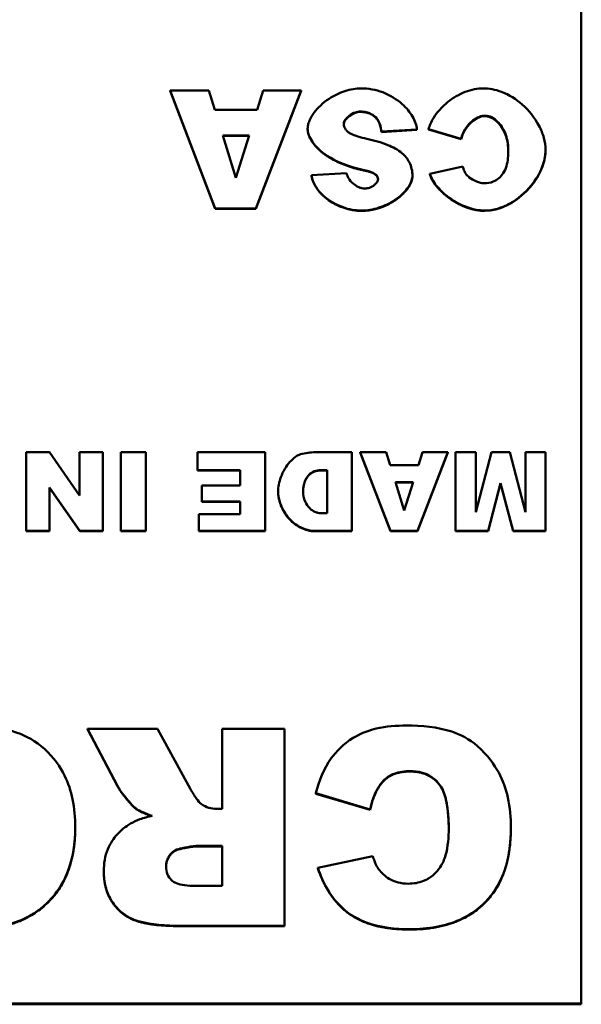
# Model space of a CAD drawing. Header units: inches. Extents: x -32 to 29.2, y -14.4 to 22.6.
# Tile 263 of 285: x 0.165 to 0.725, y 15.247 to 16.229. Entities that reach past the tile are written whole.
import ezdxf

# ---------------------------------------------------------------- set-up
doc = ezdxf.new("R2010")
doc.units = ezdxf.units.IN
doc.header["$MEASUREMENT"] = 0
doc.layers.add('Visible (ANSI)', color=7, linetype='Continuous', lineweight=50)
doc.layers.add('Visible Narrow (ANSI)', color=7, linetype='Continuous', lineweight=35)

msp = doc.modelspace()

# ---------------------------------------------------------------- linework, layer by layer
at = {"layer": 'Visible (ANSI)'}
for p, q in [((0.7246, 17.21122), (0.7246, 15.24763)), ((0.35327, 16.15843), (0.31446, 16.15843)), ((0.31446, 16.15843), (0.35951, 16.04061)), ((0.31446, 16.15805), (0.31446, 16.15843)), ((0.35928, 16.13893), (0.35327, 16.15843)), ((0.40005, 16.04061), (0.44521, 16.15843)), ((0.40732, 16.15843), (0.40143, 16.13893)), ((0.44521, 16.15843), (0.40732, 16.15843)), ((0.44521, 16.15805), (0.44521, 16.15843)), ((0.35951, 16.04023), (0.31446, 16.15805)), ((0.44521, 16.15805), (0.40005, 16.04023)), ((0.40143, 16.13893), (0.35928, 16.13893)), ((0.52074, 16.12981), (0.52074, 16.13019)), ((0.45167, 16.11972), (0.45167, 16.1201)), ((0.52536, 16.11727), (0.5607, 16.11942)), ((0.5607, 16.11904), (0.52536, 16.11689)), ((0.5607, 16.11904), (0.5607, 16.11942)), ((0.57237, 16.11988), (0.60482, 16.11024)), ((0.57237, 16.1195), (0.57237, 16.11988)), ((0.60482, 16.10986), (0.57237, 16.1195)), ((0.36701, 16.11341), (0.39335, 16.11341)), ((0.38018, 16.07112), (0.36701, 16.11341)), ((0.39323, 16.11303), (0.36713, 16.11303)), ((0.39335, 16.11341), (0.38018, 16.07112)), ((0.52536, 16.11689), (0.52536, 16.11727)), ((0.60482, 16.10986), (0.60482, 16.11024)), ((0.68902, 16.09886), (0.68902, 16.09924)), ((0.60632, 16.08234), (0.57352, 16.0752)), ((0.49059, 16.07577), (0.4556, 16.07372)), ((0.4556, 16.07334), (0.4556, 16.07372)), ((0.50665, 16.07879), (0.50665, 16.07917)), ((0.51912, 16.07448), (0.51912, 16.07486)), ((0.5562, 16.07266), (0.5562, 16.07304)), ((0.57352, 16.07482), (0.57352, 16.0752)), ((0.35951, 16.04061), (0.40005, 16.04061)), ((0.35951, 16.04023), (0.35951, 16.04061)), ((0.40005, 16.04023), (0.40005, 16.04061)), ((0.40005, 16.04023), (0.35951, 16.04023)), ((0.19427, 15.79747), (0.17094, 15.79747)), ((0.17094, 15.79747), (0.17094, 15.71893)), ((0.2243, 15.75423), (0.19427, 15.79747)), ((0.24755, 15.79747), (0.2243, 15.79747)), ((0.2243, 15.79747), (0.2243, 15.75423)), ((0.24755, 15.71893), (0.24755, 15.79747)), ((0.26542, 15.79747), (0.26542, 15.71893)), ((0.29021, 15.79747), (0.26542, 15.79747)), ((0.29021, 15.71893), (0.29021, 15.79747)), ((0.40925, 15.79747), (0.3418, 15.79747)), ((0.3418, 15.79747), (0.3418, 15.77971)), ((0.40925, 15.71893), (0.40925, 15.79747)), ((0.49587, 15.79747), (0.45914, 15.79747)), ((0.49587, 15.71893), (0.49587, 15.79747)), ((0.53006, 15.79747), (0.50418, 15.79747)), ((0.50418, 15.79747), (0.53421, 15.71893)), ((0.50418, 15.79709), (0.50418, 15.79747)), ((0.53421, 15.71855), (0.50418, 15.79709)), ((0.53406, 15.78447), (0.53006, 15.79747)), ((0.56124, 15.71893), (0.59135, 15.79747)), ((0.59135, 15.79709), (0.56124, 15.71855)), ((0.56609, 15.79747), (0.56216, 15.78447)), ((0.59135, 15.79747), (0.56609, 15.79747)), ((0.59135, 15.79709), (0.59135, 15.79747)), ((0.61937, 15.79747), (0.59912, 15.79747)), ((0.59912, 15.79747), (0.59912, 15.71893)), ((0.63493, 15.79747), (0.61937, 15.73753)), ((0.61937, 15.73753), (0.61937, 15.79747)), ((0.65325, 15.79747), (0.63493, 15.79747)), ((0.6688, 15.73753), (0.65325, 15.79747)), ((0.68905, 15.79747), (0.6688, 15.79747)), ((0.6688, 15.79747), (0.6688, 15.73753)), ((0.68905, 15.71893), (0.68905, 15.79747)), ((0.3418, 15.77971), (0.38445, 15.77971)), ((0.3418, 15.77933), (0.3418, 15.77971)), ((0.38445, 15.77933), (0.3418, 15.77933)), ((0.38445, 15.77971), (0.38445, 15.76421)), ((0.46507, 15.77963), (0.47115, 15.77963)), ((0.47115, 15.77925), (0.46507, 15.77925)), ((0.47115, 15.77963), (0.47115, 15.7367)), ((0.56216, 15.78447), (0.53406, 15.78447)), ((0.53922, 15.76746), (0.55677, 15.76746)), ((0.548, 15.73927), (0.53922, 15.76746)), ((0.55666, 15.76708), (0.53934, 15.76708)), ((0.55677, 15.76746), (0.548, 15.73927)), ((0.63162, 15.71893), (0.64401, 15.76671)), ((0.64401, 15.76633), (0.63162, 15.71855)), ((0.64401, 15.76671), (0.65649, 15.71893)), ((0.64401, 15.76633), (0.64401, 15.76671)), ((0.65649, 15.71855), (0.64401, 15.76633)), ((0.19427, 15.7624), (0.22445, 15.71893)), ((0.19427, 15.71893), (0.19427, 15.7624)), ((0.22445, 15.71855), (0.19427, 15.76202)), ((0.38445, 15.76421), (0.34603, 15.76421)), ((0.34603, 15.76421), (0.34603, 15.74819)), ((0.42226, 15.75756), (0.42226, 15.75794)), ((0.34603, 15.74819), (0.38445, 15.74819)), ((0.34603, 15.74781), (0.34603, 15.74819)), ((0.38445, 15.74781), (0.34603, 15.74781)), ((0.38445, 15.74819), (0.38445, 15.73571)), ((0.47115, 15.7367), (0.46499, 15.7367)), ((0.34303, 15.73571), (0.34303, 15.71893)), ((0.38445, 15.73571), (0.34303, 15.73571)), ((0.17094, 15.71893), (0.19427, 15.71893)), ((0.17094, 15.71855), (0.17094, 15.71893)), ((0.19427, 15.71855), (0.17094, 15.71855)), ((0.19427, 15.71855), (0.19427, 15.71893)), ((0.22445, 15.71893), (0.24755, 15.71893)), ((0.22445, 15.71855), (0.22445, 15.71893)), ((0.24755, 15.71855), (0.22445, 15.71855)), ((0.24755, 15.71855), (0.24755, 15.71893)), ((0.26542, 15.71893), (0.29021, 15.71893)), ((0.26542, 15.71855), (0.26542, 15.71893)), ((0.29021, 15.71855), (0.26542, 15.71855)), ((0.29021, 15.71855), (0.29021, 15.71893)), ((0.34303, 15.71893), (0.40925, 15.71893)), ((0.34303, 15.71855), (0.34303, 15.71893)), ((0.40925, 15.71855), (0.34303, 15.71855)), ((0.40925, 15.71855), (0.40925, 15.71893)), ((0.45914, 15.71893), (0.49587, 15.71893)), ((0.49587, 15.71855), (0.45914, 15.71855)), ((0.49587, 15.71855), (0.49587, 15.71893)), ((0.53421, 15.71893), (0.56124, 15.71893)), ((0.53421, 15.71855), (0.53421, 15.71893)), ((0.56124, 15.71855), (0.53421, 15.71855)), ((0.56124, 15.71855), (0.56124, 15.71893)), ((0.59912, 15.71893), (0.63162, 15.71893)), ((0.59912, 15.71855), (0.59912, 15.71893)), ((0.63162, 15.71855), (0.59912, 15.71855)), ((0.63162, 15.71855), (0.63162, 15.71893)), ((0.65649, 15.71893), (0.68905, 15.71893)), ((0.65649, 15.71855), (0.65649, 15.71893)), ((0.68905, 15.71855), (0.65649, 15.71855)), ((0.68905, 15.71855), (0.68905, 15.71893)), ((0.3021, 15.52142), (0.23223, 15.52142)), ((0.23223, 15.52142), (0.26206, 15.46454)), ((0.23223, 15.52104), (0.23223, 15.52142)), ((0.26206, 15.46416), (0.23223, 15.52104)), ((0.33502, 15.46132), (0.3021, 15.52142)), ((0.42876, 15.52142), (0.36659, 15.52142)), ((0.36659, 15.52142), (0.36659, 15.44167)), ((0.42876, 15.32506), (0.42876, 15.52142)), ((0.45995, 15.45717), (0.51404, 15.4411)), ((0.45995, 15.45679), (0.45995, 15.45717)), ((0.51404, 15.44072), (0.45995, 15.45679)), ((0.28054, 15.44148), (0.28054, 15.44186)), ((0.36659, 15.44167), (0.3612, 15.44167)), ((0.51404, 15.44072), (0.51404, 15.4411)), ((0.21991, 15.42296), (0.21991, 15.42334)), ((0.65436, 15.42239), (0.65436, 15.42277)), ((0.3406, 15.40463), (0.36659, 15.40463)), ((0.36659, 15.40425), (0.3406, 15.40425)), ((0.36659, 15.40463), (0.36659, 15.36475)), ((0.51654, 15.39461), (0.46187, 15.38271)), ((0.46187, 15.38233), (0.46187, 15.38271)), ((0.2484, 15.37911), (0.2484, 15.37949)), ((0.36659, 15.36475), (0.33964, 15.36475)), ((0.32578, 15.32506), (0.42876, 15.32506)), ((0.42876, 15.32468), (0.32578, 15.32468)), ((0.42876, 15.32468), (0.42876, 15.32506)), ((0.7246, 15.24763), (-3.2754, 15.24763)), ((-3.2754, 15.24668), (0.7246, 15.24668)), ((0.7246, 15.24668), (0.7246, 15.24763))]:
    msp.add_line(p, q, dxfattribs=at)
for points, degree, knots in [([(0.50492, 16.16047), (0.49996, 16.16047), (0.49445, 16.15959), (0.48323, 16.15594), (0.47788, 16.15332), (0.4669, 16.14604), (0.46186, 16.1412), (0.45557, 16.13265), (0.45374, 16.12914), (0.45201, 16.12381), (0.45167, 16.12184), (0.45167, 16.1201)], 3, [-0.1079693, -0.1079693, -0.1079693, -0.1079693, -0.0849084, -0.0849084, -0.0623021, -0.0623021, -0.0338251, -0.0338251, -0.0135201, -0.0135201, 0, 0, 0, 0]), ([(0.5607, 16.11942), (0.56052, 16.12158), (0.56003, 16.12372), (0.55855, 16.12803), (0.55752, 16.13022), (0.5538, 16.13663), (0.5503, 16.14089), (0.54062, 16.14953), (0.53403, 16.15366), (0.51965, 16.1591), (0.51234, 16.16047), (0.50492, 16.16047)], 3, [-0.2117542, -0.2117542, -0.2117542, -0.2117542, -0.1903645, -0.1903645, -0.1669037, -0.1669037, -0.1177194, -0.1177194, -0.0565722, -0.0565722, 0, 0, 0, 0]), ([(0.62665, 16.16047), (0.62126, 16.16047), (0.61516, 16.15931), (0.60269, 16.15448), (0.59681, 16.15103), (0.58549, 16.14203), (0.58056, 16.13642), (0.57476, 16.12696), (0.57317, 16.12322), (0.57237, 16.11988)], 3, [-0.1315849, -0.1315849, -0.1315849, -0.1315849, -0.098353, -0.098353, -0.065442, -0.065442, -0.0266832, -0.0266832, 0, 0, 0, 0]), ([(0.68902, 16.09924), (0.68902, 16.10324), (0.68834, 16.10731), (0.68608, 16.11535), (0.6844, 16.11943), (0.67824, 16.13115), (0.6725, 16.1384), (0.65971, 16.14969), (0.65272, 16.15408), (0.6388, 16.15934), (0.63252, 16.16047), (0.62665, 16.16047)], 3, [-0.2135579, -0.2135579, -0.2135579, -0.2135579, -0.1865293, -0.1865293, -0.1574507, -0.1574507, -0.0980578, -0.0980578, -0.0447245, -0.0447245, 0, 0, 0, 0]), ([(0.48771, 16.12521), (0.48771, 16.12585), (0.48787, 16.12651), (0.48838, 16.12783), (0.48878, 16.12852), (0.49017, 16.13053), (0.49152, 16.13191), (0.49499, 16.13456), (0.49716, 16.13576), (0.50095, 16.13702), (0.50259, 16.13734), (0.50422, 16.13734)], 3, [-0.05915347, -0.05915347, -0.05915347, -0.05915347, -0.05308478, -0.05308478, -0.04595145, -0.04595145, -0.03045653, -0.03045653, -0.01244712, -0.01244712, 0, 0, 0, 0]), ([(0.50422, 16.13734), (0.50621, 16.13734), (0.50821, 16.13715), (0.51191, 16.13631), (0.51361, 16.1357), (0.51736, 16.13366), (0.5192, 16.1321), (0.52074, 16.13019)], 3, [-0.04785209, -0.04785209, -0.04785209, -0.04785209, -0.0326965, -0.0326965, -0.01886617, -0.01886617, 0, 0, 0, 0]), ([(0.52074, 16.13019), (0.52201, 16.12857), (0.52294, 16.12668), (0.52448, 16.12236), (0.52502, 16.11977), (0.52536, 16.11727)], 3, [-0.03547416, -0.03547416, -0.03547416, -0.03547416, -0.01963103, -0.01963103, 0, 0, 0, 0]), ([(0.60482, 16.11024), (0.60554, 16.11355), (0.60696, 16.11679), (0.61079, 16.12294), (0.61342, 16.12597), (0.61848, 16.12993), (0.62077, 16.13128), (0.62498, 16.13277), (0.62684, 16.13314), (0.62873, 16.13314)], 3, [-0.08975403, -0.08975403, -0.08975403, -0.08975403, -0.06352717, -0.06352717, -0.0341406, -0.0341406, -0.0143724, -0.0143724, 0, 0, 0, 0]), ([(0.62873, 16.13314), (0.62981, 16.13314), (0.63088, 16.133), (0.63303, 16.13248), (0.63409, 16.13208), (0.63737, 16.13051), (0.63941, 16.12896), (0.64408, 16.12432), (0.64664, 16.12051), (0.65058, 16.11107), (0.65183, 16.1053), (0.65183, 16.09901)], 3, [-0.1448983, -0.1448983, -0.1448983, -0.1448983, -0.1331488, -0.1331488, -0.1207883, -0.1207883, -0.0934781, -0.0934781, -0.0488376, -0.0488376, 0, 0, 0, 0]), ([(0.45167, 16.1201), (0.45167, 16.11828), (0.45206, 16.11618), (0.45379, 16.11147), (0.4551, 16.10912), (0.45979, 16.10238), (0.4646, 16.09761), (0.48038, 16.08715), (0.49229, 16.08224), (0.50665, 16.07917)], 3, [-0.267374, -0.267374, -0.267374, -0.267374, -0.2317938, -0.2317938, -0.1934885, -0.1934885, -0.1119705, -0.1119705, 0, 0, 0, 0]), ([(0.49187, 16.11704), (0.49112, 16.11769), (0.49042, 16.11841), (0.48927, 16.11992), (0.48881, 16.12069), (0.48796, 16.12269), (0.48771, 16.12392), (0.48771, 16.12521)], 3, [-0.02452063, -0.02452063, -0.02452063, -0.02452063, -0.01688069, -0.01688069, -0.00993742, -0.00993742, 0, 0, 0, 0]), ([(0.51081, 16.11012), (0.50431, 16.11156), (0.4987, 16.11319), (0.49384, 16.1156), (0.49272, 16.11628), (0.49187, 16.11704)], 3, [-0.03678535, -0.03678535, -0.03678535, -0.03678535, -0.00878684, -0.00878684, 0, 0, 0, 0]), ([(0.54569, 16.09584), (0.54171, 16.09927), (0.53664, 16.10189), (0.52517, 16.10659), (0.51778, 16.10861), (0.51081, 16.11012)], 3, [-0.09455123, -0.09455123, -0.09455123, -0.09455123, -0.05439136, -0.05439136, 0, 0, 0, 0]), ([(0.5562, 16.07304), (0.5562, 16.07544), (0.55596, 16.07782), (0.55492, 16.08239), (0.55416, 16.08453), (0.55131, 16.09015), (0.54876, 16.09321), (0.54569, 16.09584)], 3, [-0.06735087, -0.06735087, -0.06735087, -0.06735087, -0.04875334, -0.04875334, -0.03105094, -0.03105094, 0, 0, 0, 0]), ([(0.62838, 16.03857), (0.63264, 16.03857), (0.63687, 16.03925), (0.64524, 16.04165), (0.64937, 16.04343), (0.66135, 16.05005), (0.66868, 16.0563), (0.67941, 16.06929), (0.68346, 16.07601), (0.68791, 16.08831), (0.68902, 16.09375), (0.68902, 16.09924)], 3, [-0.2382995, -0.2382995, -0.2382995, -0.2382995, -0.2058359, -0.2058359, -0.1718754, -0.1718754, -0.1011829, -0.1011829, -0.0425574, -0.0425574, 0, 0, 0, 0]), ([(0.65183, 16.09901), (0.65183, 16.09375), (0.65141, 16.08788), (0.64922, 16.08034), (0.64821, 16.07788), (0.64674, 16.07577)], 3, [-0.06090304, -0.06090304, -0.06090304, -0.06090304, -0.01986028, -0.01986028, 0, 0, 0, 0]), ([(0.6099, 16.07452), (0.60919, 16.07548), (0.60858, 16.07664), (0.60741, 16.07919), (0.60682, 16.08081), (0.60632, 16.08234)], 3, [-0.02167364, -0.02167364, -0.02167364, -0.02167364, -0.01249046, -0.01249046, 0, 0, 0, 0]), ([(0.4556, 16.07372), (0.45584, 16.07182), (0.45631, 16.06996), (0.45765, 16.06628), (0.45854, 16.06448), (0.46176, 16.05913), (0.46464, 16.05585), (0.4732, 16.04825), (0.47989, 16.04433), (0.49288, 16.03975), (0.49903, 16.03857), (0.50515, 16.03857)], 3, [-0.1723082, -0.1723082, -0.1723082, -0.1723082, -0.1564478, -0.1564478, -0.1400334, -0.1400334, -0.1050876, -0.1050876, -0.0466288, -0.0466288, 0, 0, 0, 0]), ([(0.50884, 16.06057), (0.50781, 16.06057), (0.50678, 16.0607), (0.50472, 16.06115), (0.50369, 16.06149), (0.50063, 16.06277), (0.49868, 16.064), (0.49517, 16.067), (0.49356, 16.06887), (0.49153, 16.07244), (0.49089, 16.07407), (0.49059, 16.07577)], 3, [-0.06484453, -0.06484453, -0.06484453, -0.06484453, -0.05697606, -0.05697606, -0.04876585, -0.04876585, -0.03167974, -0.03167974, -0.01336708, -0.01336708, 0, 0, 0, 0]), ([(0.50515, 16.03857), (0.51078, 16.03857), (0.51682, 16.03952), (0.52846, 16.04322), (0.53391, 16.04582), (0.54398, 16.05257), (0.54812, 16.05654), (0.55315, 16.06333), (0.55458, 16.06606), (0.55594, 16.07019), (0.5562, 16.07171), (0.5562, 16.07304)], 3, [-0.09140428, -0.09140428, -0.09140428, -0.09140428, -0.06908055, -0.06908055, -0.04810699, -0.04810699, -0.0259022, -0.0259022, -0.01035455, -0.01035455, 0, 0, 0, 0]), ([(0.50665, 16.07917), (0.51098, 16.07832), (0.51472, 16.07731), (0.51783, 16.07578), (0.51856, 16.07536), (0.51912, 16.07486)], 3, [-0.02660079, -0.02660079, -0.02660079, -0.02660079, -0.00578557, -0.00578557, 0, 0, 0, 0]), ([(0.51912, 16.07486), (0.51964, 16.07443), (0.52014, 16.07396), (0.52093, 16.07297), (0.52124, 16.07246), (0.52175, 16.07126), (0.52189, 16.07058), (0.52189, 16.06987)], 3, [-0.01527857, -0.01527857, -0.01527857, -0.01527857, -0.01009745, -0.01009745, -0.00551869, -0.00551869, 0, 0, 0, 0]), ([(0.57352, 16.0752), (0.57495, 16.07103), (0.57728, 16.06709), (0.583, 16.05971), (0.58661, 16.05619), (0.59676, 16.04812), (0.60417, 16.04401), (0.61715, 16.03967), (0.62278, 16.03857), (0.62838, 16.03857)], 3, [-0.1762615, -0.1762615, -0.1762615, -0.1762615, -0.1419856, -0.1419856, -0.1042363, -0.1042363, -0.0426517, -0.0426517, 0, 0, 0, 0]), ([(0.62757, 16.06579), (0.62543, 16.06579), (0.62277, 16.06646), (0.61748, 16.06862), (0.61487, 16.07009), (0.61161, 16.07261), (0.61061, 16.07357), (0.6099, 16.07452)], 3, [-0.04008621, -0.04008621, -0.04008621, -0.04008621, -0.02457648, -0.02457648, -0.00909128, -0.00909128, 0, 0, 0, 0]), ([(0.64674, 16.07577), (0.64549, 16.07389), (0.64401, 16.07219), (0.64062, 16.06935), (0.6388, 16.06826), (0.63386, 16.06627), (0.63074, 16.06579), (0.62757, 16.06579)], 3, [-0.0580387, -0.0580387, -0.0580387, -0.0580387, -0.04064536, -0.04064536, -0.0241319, -0.0241319, 0, 0, 0, 0]), ([(0.52189, 16.06987), (0.52189, 16.06939), (0.5218, 16.06892), (0.52147, 16.06795), (0.52122, 16.06746), (0.52033, 16.06603), (0.51945, 16.06507), (0.51695, 16.06302), (0.51518, 16.062), (0.51186, 16.06086), (0.51035, 16.06057), (0.50884, 16.06057)], 3, [-0.04835878, -0.04835878, -0.04835878, -0.04835878, -0.04358287, -0.04358287, -0.03823797, -0.03823797, -0.0268551, -0.0268551, -0.0114803, -0.0114803, 0, 0, 0, 0]), ([(0.44444, 15.79536), (0.44303, 15.79499), (0.44135, 15.79414), (0.43776, 15.79155), (0.4359, 15.78987), (0.43043, 15.78374), (0.42713, 15.77843), (0.42325, 15.76779), (0.42226, 15.76284), (0.42226, 15.75794)], 3, [-0.1379992, -0.1379992, -0.1379992, -0.1379992, -0.112289, -0.112289, -0.0873692, -0.0873692, -0.0380582, -0.0380582, 0, 0, 0, 0]), ([(0.45914, 15.79747), (0.45681, 15.79747), (0.45446, 15.79728), (0.44956, 15.79657), (0.44697, 15.79602), (0.44444, 15.79536)], 3, [-0.03774435, -0.03774435, -0.03774435, -0.03774435, -0.01997479, -0.01997479, 0, 0, 0, 0]), ([(0.44713, 15.75839), (0.44713, 15.76043), (0.44732, 15.76249), (0.44812, 15.76632), (0.44869, 15.76813), (0.45041, 15.77179), (0.45162, 15.7736), (0.45462, 15.77654), (0.45631, 15.77764), (0.46039, 15.77927), (0.46271, 15.77963), (0.46507, 15.77963)], 3, [-0.08079257, -0.08079257, -0.08079257, -0.08079257, -0.06495498, -0.06495498, -0.05038457, -0.05038457, -0.03362612, -0.03362612, -0.01798948, -0.01798948, 0, 0, 0, 0]), ([(0.42226, 15.75794), (0.42226, 15.75564), (0.42265, 15.75262), (0.42448, 15.74588), (0.42583, 15.74253), (0.42998, 15.73495), (0.43317, 15.73093), (0.44089, 15.72437), (0.44501, 15.72212), (0.45258, 15.7195), (0.45605, 15.71893), (0.45914, 15.71893)], 3, [-0.115181, -0.115181, -0.115181, -0.115181, -0.0964893, -0.0964893, -0.0774162, -0.0774162, -0.0502336, -0.0502336, -0.0235645, -0.0235645, 0, 0, 0, 0]), ([(0.46499, 15.7367), (0.46396, 15.7367), (0.46293, 15.7368), (0.46091, 15.73723), (0.45993, 15.73755), (0.45704, 15.73879), (0.45529, 15.74001), (0.45186, 15.74334), (0.45026, 15.74568), (0.44785, 15.75135), (0.44713, 15.75473), (0.44713, 15.75839)], 3, [-0.09491255, -0.09491255, -0.09491255, -0.09491255, -0.08492541, -0.08492541, -0.0749782, -0.0749782, -0.05447356, -0.05447356, -0.02844888, -0.02844888, 0, 0, 0, 0]), ([(0.21991, 15.42334), (0.21991, 15.4327), (0.21914, 15.44215), (0.21558, 15.45949), (0.21301, 15.46743), (0.20499, 15.48361), (0.19838, 15.4932), (0.18031, 15.50962), (0.17068, 15.51451), (0.14693, 15.52304), (0.13019, 15.52482), (0.11423, 15.52482)], 3, [-0.3851353, -0.3851353, -0.3851353, -0.3851353, -0.3191755, -0.3191755, -0.260546, -0.260546, -0.1924308, -0.1924308, -0.121625, -0.121625, 0, 0, 0, 0]), ([(0.55042, 15.52482), (0.54034, 15.52482), (0.52987, 15.52401), (0.51425, 15.52034), (0.50593, 15.51781), (0.4872, 15.50635), (0.48024, 15.49896), (0.46777, 15.48169), (0.46295, 15.46961), (0.45995, 15.45717)], 3, [-0.3223786, -0.3223786, -0.3223786, -0.3223786, -0.2230339, -0.2230339, -0.1642367, -0.1642367, -0.0992625, -0.0992625, 0, 0, 0, 0]), ([(0.65436, 15.42277), (0.65436, 15.43287), (0.6535, 15.44309), (0.64941, 15.46164), (0.64647, 15.47005), (0.63798, 15.48559), (0.63074, 15.49588), (0.61267, 15.51154), (0.60418, 15.51581), (0.58128, 15.52337), (0.5653, 15.52482), (0.55042, 15.52482)], 3, [-0.4372473, -0.4372473, -0.4372473, -0.4372473, -0.3448959, -0.3448959, -0.2637221, -0.2637221, -0.1836585, -0.1836585, -0.1134013, -0.1134013, 0, 0, 0, 0]), ([(0.51404, 15.4411), (0.5156, 15.44833), (0.51799, 15.4558), (0.52371, 15.46559), (0.52599, 15.46856), (0.53115, 15.47341), (0.53435, 15.47533), (0.54294, 15.4786), (0.54848, 15.47928), (0.55388, 15.47928)], 3, [-0.1437844, -0.1437844, -0.1437844, -0.1437844, -0.0955352, -0.0955352, -0.070185, -0.070185, -0.0411953, -0.0411953, 0, 0, 0, 0]), ([(0.55388, 15.47928), (0.55795, 15.47928), (0.56202, 15.47883), (0.56951, 15.47672), (0.57284, 15.47519), (0.57939, 15.47063), (0.5816, 15.46804), (0.58558, 15.46307), (0.58761, 15.45829), (0.59157, 15.44415), (0.59238, 15.43316), (0.59238, 15.42239)], 3, [-0.1736905, -0.1736905, -0.1736905, -0.1736905, -0.158997, -0.158997, -0.1455435, -0.1455435, -0.129997, -0.129997, -0.0835429, -0.0835429, 0, 0, 0, 0]), ([(0.59238, 15.42239), (0.59232, 15.45478), (0.57217, 15.4789), (0.55388, 15.4789)], 2, [0.005821, 0.005821, 0.005821, 1, 2, 2, 2]), ([(0.26206, 15.46454), (0.26487, 15.45926), (0.27173, 15.45099), (0.27678, 15.44531), (0.27884, 15.44313), (0.28054, 15.44186)], 3, [-0.0475664, -0.0475664, -0.0475664, -0.0475664, -0.01629537, -0.01629537, 0, 0, 0, 0]), ([(0.34599, 15.44621), (0.34415, 15.44758), (0.34239, 15.44965), (0.33872, 15.4547), (0.33671, 15.45816), (0.33502, 15.46132)], 3, [-0.04799052, -0.04799052, -0.04799052, -0.04799052, -0.02776434, -0.02776434, 0, 0, 0, 0]), ([(0.28054, 15.44186), (0.28255, 15.44047), (0.28496, 15.43926), (0.29022, 15.43692), (0.29355, 15.43571), (0.29671, 15.43468)], 3, [-0.04396823, -0.04396823, -0.04396823, -0.04396823, -0.02536473, -0.02536473, 0, 0, 0, 0]), ([(0.3612, 15.44167), (0.35846, 15.44167), (0.35578, 15.44202), (0.35059, 15.44357), (0.34821, 15.44471), (0.34599, 15.44621)], 3, [-0.04128429, -0.04128429, -0.04128429, -0.04128429, -0.02046196, -0.02046196, 0, 0, 0, 0]), ([(0.29671, 15.43468), (0.29258, 15.43378), (0.28833, 15.43265), (0.28114, 15.43009), (0.27788, 15.42867), (0.27496, 15.42693)], 3, [-0.05836585, -0.05836585, -0.05836585, -0.05836585, -0.02602768, -0.02602768, 0, 0, 0, 0]), ([(0.11654, 15.32166), (0.1254, 15.32166), (0.13431, 15.32233), (0.15089, 15.32537), (0.15857, 15.32757), (0.17875, 15.33623), (0.18743, 15.3433), (0.20155, 15.35754), (0.20768, 15.36708), (0.21777, 15.39218), (0.21991, 15.40785), (0.21991, 15.42334)], 3, [-0.3524613, -0.3524613, -0.3524613, -0.3524613, -0.3113787, -0.3113787, -0.2742855, -0.2742855, -0.2092964, -0.2092964, -0.1201929, -0.1201929, 0, 0, 0, 0]), ([(0.27496, 15.42693), (0.26995, 15.42393), (0.26546, 15.42031), (0.25845, 15.41246), (0.25493, 15.40769), (0.24952, 15.39456), (0.2484, 15.38704), (0.2484, 15.37949)], 3, [-0.1729998, -0.1729998, -0.1729998, -0.1729998, -0.1099125, -0.1099125, -0.0585798, -0.0585798, 0, 0, 0, 0]), ([(0.55331, 15.32166), (0.56232, 15.32166), (0.57142, 15.32235), (0.58821, 15.3255), (0.59596, 15.32778), (0.61556, 15.33651), (0.6236, 15.34332), (0.63666, 15.3567), (0.64246, 15.366), (0.65231, 15.39099), (0.65436, 15.40706), (0.65436, 15.42277)], 3, [-0.3390301, -0.3390301, -0.3390301, -0.3390301, -0.3002812, -0.3002812, -0.265591, -0.265591, -0.2078089, -0.2078089, -0.1219044, -0.1219044, 0, 0, 0, 0]), ([(0.59238, 15.42239), (0.59238, 15.41362), (0.59168, 15.40384), (0.58803, 15.39127), (0.58635, 15.38718), (0.58391, 15.38365)], 3, [-0.1015051, -0.1015051, -0.1015051, -0.1015051, -0.0331005, -0.0331005, 0, 0, 0, 0]), ([(0.31057, 15.38441), (0.31057, 15.38627), (0.31082, 15.38811), (0.31189, 15.39165), (0.31268, 15.39327), (0.31488, 15.39648), (0.31637, 15.39808), (0.32012, 15.40065), (0.3222, 15.4015), (0.32443, 15.40198)], 3, [-0.06616081, -0.06616081, -0.06616081, -0.06616081, -0.05030633, -0.05030633, -0.03484028, -0.03484028, -0.01744047, -0.01744047, 0, 0, 0, 0]), ([(0.32443, 15.40198), (0.32759, 15.40267), (0.33132, 15.40344), (0.33656, 15.4043), (0.33895, 15.40463), (0.3406, 15.40463)], 3, [-0.03260812, -0.03260812, -0.03260812, -0.03260812, -0.01259313, -0.01259313, 0, 0, 0, 0]), ([(0.32443, 15.4016), (0.31827, 15.40028), (0.31062, 15.39052), (0.31057, 15.3842)], 2, [0, 0, 0, 1, 1.98636, 1.98636, 1.98636]), ([(0.52251, 15.38157), (0.52132, 15.38317), (0.5203, 15.38511), (0.51835, 15.38936), (0.51737, 15.39206), (0.51654, 15.39461)], 3, [-0.03612274, -0.03612274, -0.03612274, -0.03612274, -0.02081743, -0.02081743, 0, 0, 0, 0]), ([(0.33964, 15.36475), (0.33203, 15.36475), (0.32544, 15.36552), (0.31856, 15.36835), (0.31698, 15.36942), (0.31402, 15.37238), (0.31285, 15.37416), (0.31097, 15.37878), (0.31057, 15.3816), (0.31057, 15.38441)], 3, [-0.08689192, -0.08689192, -0.08689192, -0.08689192, -0.05388046, -0.05388046, -0.03857972, -0.03857972, -0.0217833, -0.0217833, 0, 0, 0, 0]), ([(0.46187, 15.38271), (0.46458, 15.37479), (0.46802, 15.36705), (0.4764, 15.3535), (0.48111, 15.34763), (0.49433, 15.33559), (0.50248, 15.3311), (0.52436, 15.32324), (0.53917, 15.32166), (0.55331, 15.32166)], 3, [-0.2854657, -0.2854657, -0.2854657, -0.2854657, -0.228478, -0.228478, -0.1772997, -0.1772997, -0.1076997, -0.1076997, 0, 0, 0, 0]), ([(0.58391, 15.38365), (0.58182, 15.38053), (0.57936, 15.37769), (0.57371, 15.37297), (0.57067, 15.37114), (0.56244, 15.36782), (0.55724, 15.36702), (0.55196, 15.36702)], 3, [-0.09673116, -0.09673116, -0.09673116, -0.09673116, -0.06774226, -0.06774226, -0.04021983, -0.04021983, 0, 0, 0, 0]), ([(0.2484, 15.37949), (0.2484, 15.37432), (0.24893, 15.36914), (0.25135, 15.35948), (0.25311, 15.35507), (0.25732, 15.34798), (0.26101, 15.34243), (0.27368, 15.33262), (0.27998, 15.33042), (0.29544, 15.32614), (0.31019, 15.32506), (0.32578, 15.32506)], 3, [-0.3478433, -0.3478433, -0.3478433, -0.3478433, -0.2771868, -0.2771868, -0.2119819, -0.2119819, -0.1651904, -0.1651904, -0.1187751, -0.1187751, 0, 0, 0, 0]), ([(0.55196, 15.36702), (0.54856, 15.36702), (0.54519, 15.3674), (0.5398, 15.36882), (0.5366, 15.36987), (0.52885, 15.37448), (0.52538, 15.37771), (0.52251, 15.38157)], 3, [-0.1189758, -0.1189758, -0.1189758, -0.1189758, -0.0690385, -0.0690385, -0.0370826, -0.0370826, 0, 0, 0, 0])]:
    msp.add_open_spline(points, degree=degree, knots=knots, dxfattribs=at)
for points, degree in [([(0.50422, 16.13696), (0.49645, 16.13696), (0.48789, 16.12974), (0.48771, 16.12497)], 3), ([(0.52074, 16.12981), (0.51496, 16.13696), (0.50422, 16.13696)], 2), ([(0.52536, 16.11689), (0.5242, 16.12539), (0.52074, 16.12981)], 2), ([(0.62873, 16.13276), (0.6181, 16.13276), (0.60725, 16.12108), (0.60482, 16.10986)], 3), ([(0.65183, 16.09879), (0.65176, 16.11833), (0.63967, 16.13276), (0.62873, 16.13276)], 3), ([(0.50665, 16.07879), (0.48228, 16.084), (0.46126, 16.09455), (0.45167, 16.11008), (0.45167, 16.11972)], 4), ([(0.68902, 16.09886), (0.68902, 16.0696), (0.65737, 16.03819), (0.62838, 16.03819)], 3), ([(0.50515, 16.03819), (0.48205, 16.03819), (0.45791, 16.05498), (0.4556, 16.07334)], 3), ([(0.5562, 16.07266), (0.5562, 16.06359), (0.54546, 16.04749), (0.52386, 16.03819), (0.50515, 16.03819)], 4), ([(0.51912, 16.07448), (0.51647, 16.07686), (0.50665, 16.07879)], 2), ([(0.52189, 16.0697), (0.52179, 16.0723), (0.51912, 16.07448)], 2), ([(0.62838, 16.03819), (0.60574, 16.03819), (0.57987, 16.05622), (0.57352, 16.07482)], 3), ([(0.46507, 15.77925), (0.45741, 15.77925), (0.45089, 15.77589), (0.44719, 15.76759), (0.44713, 15.75821)], 4), ([(0.45914, 15.71855), (0.44828, 15.71855), (0.43489, 15.72437), (0.42619, 15.73518), (0.42226, 15.74954), (0.42226, 15.75756)], 5), ([(0.55388, 15.4789), (0.53617, 15.4789), (0.51808, 15.45943), (0.51404, 15.44072)], 2), ([(0.28054, 15.44148), (0.27727, 15.44394), (0.26437, 15.45981), (0.26206, 15.46416)], 2), ([(0.29602, 15.43453), (0.28558, 15.438), (0.28054, 15.44148)], 2), ([(0.21991, 15.42296), (0.21991, 15.37496), (0.16524, 15.32128), (0.11654, 15.32128)], 2), ([(0.65436, 15.42239), (0.65436, 15.37363), (0.60162, 15.32128), (0.55331, 15.32128)], 2), ([(0.3406, 15.40425), (0.33656, 15.40425), (0.32443, 15.4016)], 2), ([(0.55331, 15.32128), (0.51558, 15.32128), (0.47246, 15.35133), (0.46187, 15.38233)], 2), ([(0.32578, 15.32468), (0.29729, 15.32468), (0.26688, 15.33432), (0.2484, 15.3604), (0.2484, 15.37911)], 2)]:
    msp.add_open_spline(points, degree=degree, dxfattribs=at)
at = {"layer": 'Visible Narrow (ANSI)'}
for p, q in [((0.50422, 16.13696), (0.50422, 16.13734)), ((0.62873, 16.13276), (0.62873, 16.13314)), ((0.50515, 16.03819), (0.50515, 16.03857)), ((0.62838, 16.03819), (0.62838, 16.03857)), ((0.46507, 15.77925), (0.46507, 15.77963)), ((0.45914, 15.71855), (0.45914, 15.71893)), ((0.55388, 15.4789), (0.55388, 15.47928)), ((0.26206, 15.46416), (0.26206, 15.46454)), ((0.32443, 15.4016), (0.32443, 15.40198)), ((0.3406, 15.40425), (0.3406, 15.40463)), ((0.32578, 15.32468), (0.32578, 15.32506)), ((0.55331, 15.32128), (0.55331, 15.32166))]:
    msp.add_line(p, q, dxfattribs=at)

doc.saveas('drawing.dxf')
